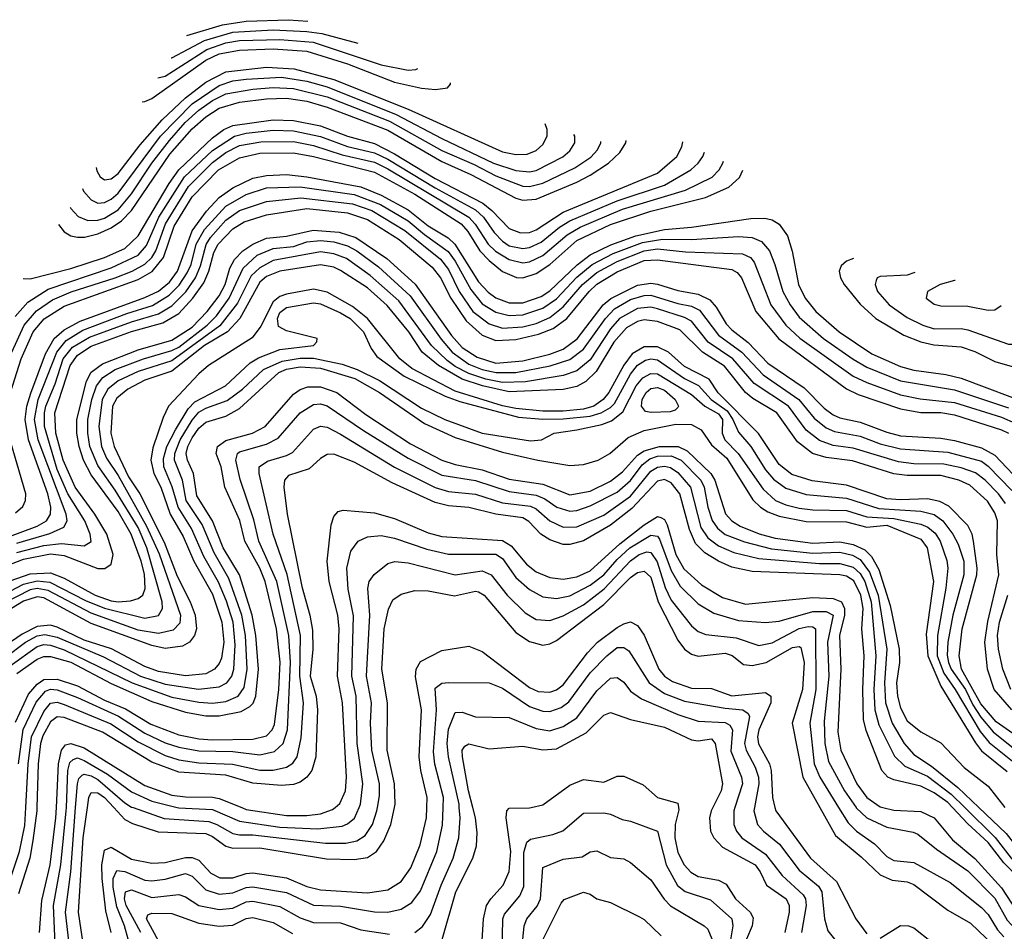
# Model space of a CAD drawing. Header units: inches. Extents: x 884549 to 1028252, y 526810 to 653624.
# Tile 417 of 656: x 905818 to 908738, y 639633 to 642335. Entities that reach past the tile are written whole.
import ezdxf

# ---------------------------------------------------------------- set-up
doc = ezdxf.new("R2010")
doc.units = ezdxf.units.IN
doc.header["$MEASUREMENT"] = 0
doc.layers.add('A9603', color=7, linetype='Continuous')
doc.layers.add('A9604', color=7, linetype='Continuous')

msp = doc.modelspace()

# ---------------------------------------------------------------- linework, layer by layer
at = {"layer": 'A9603', "color": 5}
for points, elevation in [([(905130.7, 640000), (905137.3, 639997.3), (905250.4, 639910.4), (905355, 639855), (905490, 639770.1), (905630, 639710.4), (905663.1, 639703.1), (905690, 639703.4), (905713, 639710), (905750, 639731.7), (905770, 639750.5), (905791.1, 639790), (905818.1, 639870), (905833.5, 639946.5), (905836.5, 640000)], 3340), ([(905869.1, 640000), (905868.8, 639990), (905857.9, 639902.1), (905848.2, 639850), (905815.4, 639744.6)], 3320), ([(905877.3, 639630), (905884.5, 639724.5), (905908.4, 639830), (905925.9, 639970), (905927.3, 640000)], 3280), ([(905923.9, 639596.1), (905918.5, 639710), (905940.3, 639830), (905956.5, 639990), (905956.9, 640000)], 3260), ([(905968.5, 639570), (905953.8, 639690), (905970.1, 639809.9), (905984.3, 640000)], 3240), ([(906007.5, 639590), (905993, 639690), (906006.9, 639910), (906019.3, 640000)], 3220), ([(906090, 639630), (906074, 639694), (906063.4, 639790), (906062.5, 639830), (906070, 639873.3), (906090, 639883.1), (906150, 639847.3), (906210, 639835.6), (906250, 639837.3), (906310, 639852.1), (906330, 639852.4), (906350, 639844.1), (906385.3, 639805.3), (906411.4, 639791.4), (906450, 639792.1), (906490, 639804.9), (906510, 639806.2), (906610, 639792.2), (906670, 639765.8), (906710, 639756.2), (906850, 639747.1), (906910, 639756), (906950, 639781), (906978.3, 639821.7), (907006.2, 639890), (907024.5, 639970), (907025.8, 640000)], 3180), ([(906140.3, 639610), (906129.7, 639650), (906106, 639706), (906095.4, 639764.6), (906095.2, 639790), (906106.4, 639813.6), (906130, 639810.5), (906190, 639784.6), (906210, 639782.9), (906250, 639787.5), (906310, 639804.3), (906330, 639796.7), (906370, 639755.9), (906410, 639743.5), (906450, 639746.9), (906490, 639763.6), (906510, 639765.4), (906610, 639748.8), (906690, 639711), (906770, 639707.4), (906870, 639691.2), (906910, 639690.4), (906950, 639698.5), (906981.5, 639718.5), (907006.4, 639753.6), (907054.9, 639870), (907072.2, 639947.8), (907073.7, 640000)], 3160), ([(906097.6, 640000), (906130, 639964.5), (906152.9, 639952.9), (906228.6, 639928.6), (906370, 639923.6), (906390, 639914.5), (906430, 639885.2), (906450, 639879.6), (906530, 639881.1), (906728.5, 639848.5), (906810, 639845.9), (906850, 639852.5), (906876, 639870), (906898.4, 639901.6), (906918.6, 639950), (906929.7, 640000)], 3220), ([(906154.7, 640000), (906247.2, 639967.2), (906378.8, 639958.8), (906403.1, 639950), (906450, 639923.1), (906470, 639919.7), (906510, 639919.5), (906725.6, 639894.4), (906785, 639895), (906818.3, 639901.7), (906842.5, 639917.5), (906864.6, 639950), (906877.7, 639990), (906879.5, 640000)], 3240), ([(906285.4, 640000), (906290, 639998.9), (906390, 639994.1), (906470, 639959.5), (906590, 639942.4), (906702.7, 639937.3), (906774.6, 639945.4), (906790, 639951.5), (906811, 639969), (906824.9, 640000)], 3260), ([(906476.9, 640000), (906490, 639994.7), (906610, 639977), (906670, 639976.1), (906710, 639981), (906746.1, 639993.9), (906753.6, 640000)], 3280), ([(906990, 639630.1), (907012.7, 639647.3), (907036.7, 639683.3), (907067.8, 639770), (907103.5, 639850), (907120.1, 639910), (907124.2, 639970), (907122, 640000)], 3140), ([(907071.4, 639608.6), (907111.5, 639750), (907162.2, 639850), (907172.9, 639887.1), (907174.9, 639925.1), (907170.4, 639970), (907162.5, 640000)], 3120), ([(907189, 639590), (907194, 639670), (907202.9, 639710), (907215, 639730), (907251.7, 639770), (907269.3, 639810.7), (907274.6, 639870), (907260.5, 639970), (907262.4, 639990), (907270, 639997.8), (907330, 639998.9), (907334.8, 640000)], 3080), ([(907771.9, 640000), (907772.9, 639992.9), (907761.6, 639950), (907760.5, 639910), (907770, 639866.8), (907788.5, 639830), (907808.1, 639808.1), (907830, 639795.3), (907890, 639784.9), (907913.5, 639773.5), (907941, 639730), (907984.7, 639690), (907993.4, 639673.4), (907990.3, 639650), (907973.5, 639610)], 3080), ([(907873.5, 640000), (907868.5, 639990), (907863.4, 639970), (907867.2, 639930), (907876.2, 639910), (907902.5, 639882.5), (907998.9, 639830), (908013.7, 639810), (908032.8, 639770), (908091.3, 639730), (908100.2, 639710), (908099.8, 639690), (908087, 639630)], 3120), ([(907939.1, 640000), (907935.9, 639990), (907935.5, 639950), (907943.5, 639930), (907959.7, 639910), (908030, 639862.4), (908079, 639799), (908141.7, 639741.7), (908147.9, 639730), (908150, 639710), (908137, 639630)], 3140), ([(907997.1, 640000), (907995.3, 639990), (908006.1, 639950), (908023.4, 639930), (908071.3, 639891.3), (908130, 639814.6), (908186.7, 639766.7), (908196.5, 639750), (908204.3, 639670), (908214.8, 639634.8), (908234.3, 639610)], 3160), ([(908057.8, 640000), (908060.1, 639990), (908163.5, 639850), (908240.5, 639780.5), (908298, 639670), (908330, 639626.1)], 3180), ([(908190.7, 640000), (908237.2, 639917.2), (908313.8, 639853.8), (908370, 639800.4), (908405.1, 639785.1), (908450, 639779.8), (908470, 639771.7), (908570, 639696.1), (908637.7, 639657.7), (908729.7, 639569.7)], 3220), ([(908246.3, 640000), (908274.5, 639954.5), (908299.7, 639930), (908352.6, 639892.6), (908390, 639854.9), (908410, 639842.8), (908470, 639837.2), (908577.7, 639777.7), (908670, 639703.8), (908690, 639682.7), (908717.7, 639637.7), (908736.5, 639616.5)], 3240), ([(908298.5, 640000), (908299.1, 639999.1), (908330, 639969.8), (908390, 639942.3), (908467.6, 639927.6), (908481.3, 639921.3), (908536.7, 639876.7), (908630, 639812.4), (908710, 639731.8), (908746.8, 639666.8), (908770, 639641), (908810, 639623.2)], 3260), ([(908377.4, 640000), (908410, 639992.3), (908490, 639988.1), (908530, 639969.4), (908584.2, 639904.2), (908650, 639849.5), (908730, 639762.5), (908773.6, 639693.6), (908793.4, 639673.4), (908830, 639657.5), (908910, 639639.8), (908990, 639640.1), (909230, 639600.1)], 3280), ([(909667.2, 639627.2), (909650, 639640.3), (909630, 639644.6), (909550, 639643.6), (909350, 639656.9), (909270, 639654.7), (909170, 639664.5), (908910, 639704.7), (908870, 639716.6), (908835.1, 639735.1), (908736.1, 639836.1), (908690, 639896.8), (908630, 639951.9), (908584.6, 640000)], 3320), ([(908620.9, 640000), (908711.2, 639911.2), (908757.8, 639850), (908845.8, 639765.8), (908883, 639743), (908929.7, 639729.7), (909150, 639697.8), (909270, 639688.2), (909383.1, 639696.9), (909450, 639722.6), (909490, 639730.2), (909553.5, 639713.5), (909606, 639706), (909790, 639697.4), (909910, 639710.3), (910000, 639730.7)], 3340), ([(908662.7, 640000), (908743.1, 639923.1), (908785.1, 639870), (908850, 639808.9), (908873.2, 639790), (908910, 639776.8), (908970, 639782), (909143.4, 639743.4), (909210, 639737.3), (909340.5, 639739.5), (909470, 639764.3), (909510, 639766.8), (909559.6, 639759.6), (909650, 639737.7), (909790, 639722.4), (909853.9, 639726.1), (909905.2, 639734.8), (909970, 639759.8), (910000, 639766.5)], 3360), ([(907249, 639570), (907251.3, 639670), (907255.7, 639684.3), (907301.8, 639738.2), (907313.6, 639766.4), (907312.9, 639867.1), (907322.6, 639897.4), (907333.4, 639906.6), (907399.3, 639920.7), (907428.5, 639931.5), (907490, 639983.2), (907550, 639984.2), (907570, 639980.5), (907604.7, 639964.7), (907630, 639959.8), (907710, 639930.1), (907735, 639830), (907769.1, 639769.1), (907791.4, 639751.4), (907866.9, 639726.9), (907930.1, 639670), (907932.7, 639650), (907922.9, 639590)], 3060), ([(907304, 639550), (907314.7, 639650), (907322.6, 639670), (907352.4, 639707.6), (907362.4, 639730), (907370, 639822.7), (907430, 639847.6), (907486.3, 639853.7), (907510, 639868.8), (907530, 639871.4), (907570, 639852.5), (907610, 639847.7), (907630, 639837.5), (907690, 639786), (907728.9, 639728.9), (907748.6, 639708.6), (907847.9, 639650), (907859.3, 639639.3), (907871.1, 639611.1)], 3040), ([(906177.9, 639630), (906134.5, 639710), (906129.4, 639730), (906132.6, 639750), (906150, 639755.9), (906210, 639733.6), (906290, 639742.1), (906310, 639735.5), (906350, 639709.5), (906410, 639697.7), (906450, 639701.8), (906490, 639720.3), (906510, 639722.5), (906590, 639707.2), (906650, 639673.1), (906690, 639659.1), (906770, 639658.4), (906830, 639637.6), (906914.7, 639625.3)], 3140), ([(907370.3, 639610), (907423.5, 639716.5), (907432.7, 639727.3), (907490, 639749.4), (907510, 639743.2), (907530, 639729.2), (907570, 639719), (907656.5, 639676.5), (907670, 639668.7), (907720.1, 639620.1)], 3020), ([(906248.4, 639570), (906194.1, 639670), (906198, 639682), (906210, 639686.9), (906270, 639686.2), (906350, 639657.7), (906410, 639648.2), (906450, 639651.6), (906490, 639671.1), (906510, 639674.3), (906570, 639659.5), (906627.2, 639627.2)], 3120), ([(908370, 639612.6), (908429.9, 639650.1), (908453.7, 639650), (908470, 639643.4), (908522.4, 639602.4)], 3180)]:
    msp.add_lwpolyline(points, dxfattribs=dict(at, elevation=elevation))
at = {"layer": 'A9604', "color": 5}
for points, elevation in [([(906313.7, 642288.4), (906420.2, 642319.8), (906490, 642330.6), (906615.3, 642335.3), (906672.7, 642330.7)], 3980), ([(906267.6, 642222.2), (906270, 642222.4), (906366.5, 642273.5), (906450, 642298.3), (906570, 642305.6), (906670, 642300.7), (906714, 642294), (906821, 642265.4)], 3960), ([(906228.5, 642162.9), (906250, 642168.4), (906372.9, 642247.1), (906430, 642266.9), (906470, 642273.3), (906590, 642276.9), (906688.5, 642268.5), (906890, 642201.8), (906970, 642185.9), (906992.6, 642187.4), (906998.5, 642190.7)], 3940), ([(906181.5, 642091.6), (906190, 642092.4), (906210, 642101.5), (906370, 642214.9), (906410, 642233.8), (906470, 642245.3), (906570, 642249.4), (906670, 642242.4), (906790, 642204.7), (906930, 642150.6), (907010, 642132), (907051.3, 642128.7), (907086.8, 642133.2), (907095.8, 642144.2), (907095.9, 642147.8)], 3920), ([(906044.9, 641896.8), (906047.1, 641887.1), (906057.4, 641870), (906070, 641860.3), (906090, 641863.6), (906110, 641879.1), (906175.4, 641964.6), (906241.2, 642038.8), (906310, 642103.8), (906370.3, 642149.7), (906430, 642180.5), (906550, 642194.3), (906631.8, 642190), (906750, 642158.5), (906970.5, 642070.5), (907250, 641943.2), (907290, 641935.5), (907323.1, 641936.9), (907350, 641947.2), (907370, 641965.1), (907382.8, 641990), (907382.2, 642010), (907376.1, 642026.4)], 3880), ([(906004.3, 641835.1), (906007.5, 641827.5), (906030, 641801.5), (906050, 641791.7), (906070, 641793.1), (906090, 641803), (906110, 641821.2), (906236.3, 641990), (906330, 642085.7), (906410, 642140.5), (906450, 642153.7), (906490, 642159.5), (906594.9, 642165.1), (906670, 642153.2), (906730, 642136), (906934.4, 642054.4), (907070, 641983.3), (907223.7, 641910), (907290, 641888.6), (907330, 641884.1), (907350, 641888.7), (907428.8, 641928.8), (907450, 641946.5), (907464.6, 641970), (907464.7, 641990), (907461.8, 641995)], 3860), ([(905968.1, 641780), (905970, 641776.1), (905991.7, 641751.7), (906020.4, 641740.4), (906050, 641741.1), (906070, 641746.9), (906110, 641771.7), (906150, 641819.6), (906210.3, 641909.7), (906262.3, 641977.7), (906309.3, 642030.7), (906350, 642067.4), (906390, 642095.7), (906430, 642116), (906510, 642129.5), (906570, 642134.5), (906630, 642131.6), (906730, 642106.4), (906914.5, 642034.5), (907070, 641947.3), (907165.9, 641905.9), (907230, 641872.4), (907310, 641842), (907330, 641840.9), (907370, 641851.1), (907464.2, 641895.8), (907511.9, 641928.1), (907531.7, 641950), (907541.2, 641970), (907541.3, 641973.8)], 3840), ([(905933.8, 641728), (905950, 641706.9), (905970, 641694.7), (905990, 641690.6), (906010.9, 641690.9), (906050, 641700.6), (906090, 641718.4), (906120.7, 641739.3), (906150.3, 641769.7), (906263.2, 641936.8), (906330, 642011.8), (906370, 642047), (906410, 642073.3), (906470, 642091), (906550, 642100.7), (906610, 642102.3), (906670, 642093.8), (906730, 642076.5), (906910, 642007.8), (907070, 641914.6), (907156.5, 641876.5), (907290, 641806.1), (907310, 641800), (907350, 641803.5), (907470, 641854.1), (907510, 641874.3), (907563.8, 641910), (907598.3, 641941.7), (907615.7, 641970), (907617, 641977)], 3820), ([(905828.4, 641567.8), (905850, 641567), (905970, 641598), (906070.4, 641630), (906130, 641657.5), (906170, 641694.5), (906261.3, 641850), (906290, 641889.8), (906390, 641985.3), (906424, 642010), (906450, 642021.4), (906570, 642038), (906630, 642036.2), (906710, 642021.1), (906790.5, 641990.5), (906870, 641968.2), (906930, 641938.2), (907050, 641864.9), (907191.6, 641791.6), (907218.8, 641770), (907270, 641716.9), (907303.3, 641703.3), (907330, 641704.2), (907350, 641712), (907430, 641764.4), (907710, 641880.6), (907766.6, 641930), (907781.9, 641958.1), (907785, 641973.6)], 3780), ([(905804.9, 641455.1), (905842.4, 641497.6), (905903.2, 641536.8), (906090, 641600.1), (906170, 641637.7), (906194.2, 641665.8), (906231.4, 641750), (906307.2, 641870), (906390, 641947.6), (906455.4, 641990), (906490, 641998.5), (906570, 642007.5), (906630, 642005.5), (906710, 641989.2), (906790, 641959.8), (906870, 641940.7), (906910, 641921.6), (907050, 641836.5), (907170, 641771.4), (907193.8, 641750), (907224.9, 641704.9), (907250, 641678.4), (907270, 641665.5), (907310, 641656.9), (907330, 641659.7), (907364.4, 641675.6), (907419.4, 641720.6), (907450, 641739.1), (907590, 641798.1), (907730, 641844.4), (907808.2, 641890), (907830.3, 641910), (907844.1, 641930), (907849.2, 641943.1)], 3760), ([(905795.1, 641350), (905831.8, 641430), (905867.9, 641472.1), (905915.5, 641504.5), (905971.3, 641528.7), (906101.2, 641570), (906152.2, 641590), (906190, 641611.1), (906210, 641630), (906222.2, 641650), (906250.6, 641730), (906319, 641841), (906390, 641912.5), (906430, 641941.4), (906470, 641962.1), (906533.3, 641973.3), (906630, 641973.9), (906690, 641962.5), (906774.8, 641934.8), (906870, 641912.7), (906910, 641893.6), (907149.9, 641750.1), (907169.3, 641729.3), (907207.2, 641670), (907229.1, 641649.1), (907270, 641624.5), (907310, 641614.7), (907330, 641617.3), (907370, 641635.9), (907442, 641698), (907480, 641720.1), (907606.2, 641773.8), (907792.2, 641830), (907871.5, 641868.5), (907892.9, 641890), (907903.7, 641910), (907905.5, 641916.3)], 3740), ([(905791.5, 641230), (905822.9, 641330), (905858, 641410), (905891.2, 641448.8), (905950, 641486.4), (906170, 641564.9), (906210.9, 641589.1), (906244.9, 641630), (906276.8, 641723.2), (906330, 641810.3), (906408.3, 641890), (906470, 641926.1), (906530, 641939.3), (906630, 641940.8), (906690, 641929.9), (906870, 641883.8), (906990, 641818.1), (907127.9, 641730), (907147.7, 641707.7), (907182.4, 641650), (907210, 641621.3), (907250, 641589), (907291.1, 641571.1), (907310, 641570.3), (907350, 641583.1), (907390, 641609.5), (907470, 641680.7), (907570, 641728.5), (907690, 641767.9), (907851.9, 641808.1), (907921.2, 641838.8), (907952.9, 641867.1), (907962.5, 641889.1)], 3720), ([(905710, 640774.4), (905870, 640833.8), (905898, 640850), (905910.1, 640869.9), (905910.7, 640890), (905901.7, 640930), (905844.9, 641090), (905835.1, 641150), (905839.8, 641190), (905851.6, 641228.4), (905894.6, 641345.4), (905920.5, 641390), (905950, 641415.8), (905998, 641442), (906190, 641511.4), (906230, 641531.1), (906262.3, 641557.7), (906286.8, 641590), (906330.1, 641709.9), (906372, 641768), (906410, 641807.9), (906450, 641836.9), (906510, 641865.7), (906550, 641873.5), (906610, 641876.5), (906670, 641869.9), (906830, 641839.7), (906890, 641815.5), (906970, 641771.4), (907030, 641724.7), (907088.7, 641688.7), (907108.3, 641670), (907178.7, 641558.7), (907207.3, 641527.3), (907230.6, 641510.6), (907270, 641496.5), (907310, 641496.4), (907364.8, 641515.2), (907390, 641532), (907471.4, 641608.6), (907510, 641638.2), (907571.6, 641668.4), (907645.8, 641694.2), (907730, 641713.9), (907810, 641720.6), (907986.1, 641746.1), (908027.4, 641747.4), (908050, 641741.8), (908070, 641729), (908094.6, 641694.6), (908109.3, 641649.3), (908127.9, 641550), (908147.4, 641510), (908179.5, 641470), (908248.2, 641410), (908345.3, 641345.3), (908430, 641307.8), (908470, 641296.1), (908564.1, 641284.1), (908610, 641273.1), (908830.2, 641190.2)], 3680), ([(905810, 640784.1), (905908, 640812), (905949.3, 640830.7), (905959.2, 640850), (905956.2, 640870), (905872.8, 641090), (905862.3, 641150), (905873.3, 641210), (905928.6, 641350), (905956, 641384), (906005.3, 641414.7), (906135.7, 641464.3), (906212, 641488), (906261.6, 641518.4), (906291.5, 641548.5), (906315.4, 641584.6), (906326.7, 641610), (906341.5, 641670), (906366.3, 641713.7), (906430, 641782.8), (906490, 641817.5), (906550, 641836.9), (906650, 641840.3), (906810, 641817.5), (906887.9, 641787.9), (906970, 641739.3), (907018.3, 641698.3), (907088.6, 641648.6), (907110, 641619.5), (907155.7, 641535.7), (907190, 641493.5), (907230, 641468.2), (907270, 641458.7), (907310, 641460.4), (907370, 641479.8), (907410, 641507.9), (907470, 641571.8), (907515.9, 641610), (907578, 641642), (907665.4, 641674.6), (907724.7, 641684.7), (907810, 641683.9), (907950, 641692.4), (907990, 641689.8), (908018, 641678), (908041.4, 641650), (908057.8, 641610), (908081, 641530), (908102.6, 641490), (908130, 641453.7), (908202.1, 641390), (908290, 641328.8), (908330, 641305.4), (908430, 641264.5), (908590, 641238.5), (908750, 641185.1)], 3660), ([(905810, 640756.3), (905890, 640777.2), (905942.9, 640782.9), (906010, 640775.7), (906030, 640788.5), (906027.7, 640810), (906011.3, 640850), (905960.8, 640930), (905930, 641001.8), (905892.2, 641130), (905891.6, 641170), (905895.9, 641190), (905923.7, 641256.3), (905947.5, 641330), (905975.5, 641364.5), (906025.4, 641394.6), (906150, 641440.1), (906230, 641463.3), (906270, 641487), (906311, 641529), (906339.5, 641570), (906354.7, 641605.3), (906371.4, 641668.6), (906384.2, 641690), (906430, 641740.8), (906470, 641769.6), (906550, 641796.9), (906652.4, 641807.6), (906805.2, 641790), (906862.4, 641770), (906960.8, 641710), (907065.7, 641625.7), (907090, 641594.8), (907121.9, 641530), (907162.4, 641470), (907210, 641433.9), (907250, 641421.4), (907310, 641425.1), (907350, 641435.3), (907390, 641452.2), (907430, 641483.8), (907486.7, 641550), (907530, 641586.4), (907590, 641618.5), (907670, 641650.5), (907710, 641655.8), (907792.3, 641647.7), (907961.7, 641641.7), (907985.3, 641630), (907996.4, 641616.4), (908045.9, 641490), (908090, 641429.7), (908131.7, 641391.7), (908290, 641279.1), (908330, 641259.5), (908430, 641223.7), (908488, 641212), (908590, 641201.1), (908730, 641156.9), (908770, 641139.6)], 3640), ([(905750, 640706), (905830, 640736.4), (905910, 640752), (905950, 640746.8), (906050, 640709), (906071.3, 640708.7), (906090, 640721.7), (906095.3, 640750), (906077.3, 640810), (906041.6, 640870), (905983, 640950), (905947.1, 641030), (905925.8, 641110), (905923.1, 641170), (905968.1, 641310), (905990, 641340.7), (906030, 641367.3), (906150, 641410.9), (906242.8, 641437.2), (906290, 641464.9), (906331.5, 641510), (906364.2, 641555.8), (906379.5, 641590), (906394.3, 641645.7), (906407.2, 641670), (906450, 641715.8), (906483.7, 641736.3), (906550, 641757.2), (906670, 641775.6), (906790, 641762.8), (906850, 641743.3), (906943.7, 641683.7), (907041.7, 641601.7), (907066.2, 641570), (907096.4, 641510), (907142.4, 641442.4), (907190, 641400.2), (907230, 641384.9), (907290, 641387.1), (907356.9, 641403.1), (907400.3, 641419.7), (907440.4, 641450), (907506.9, 641530), (907530, 641551.5), (907590, 641587.8), (907670, 641621.8), (907710, 641623.9), (907930, 641594.8), (907946.2, 641586.2), (907958.3, 641570), (908001.2, 641470), (908068.9, 641388.9), (908270, 641241.4), (908304.8, 641224.8), (908430, 641182.3), (908490, 641171.2), (908550, 641170.8), (908590, 641164.3), (908730, 641119.5), (908750, 641109.3)], 3620), ([(905790, 640671.9), (905850, 640693.2), (905910, 640696.1), (905950, 640680.4), (906042.3, 640630), (906090, 640612.6), (906110.6, 640609.4), (906147.4, 640612.6), (906170, 640620.1), (906183.1, 640630), (906190.6, 640649.4), (906188.2, 640691.8), (906179, 640730), (906149, 640810), (906110, 640877.2), (906030, 640986.7), (906007.8, 641030), (905994.5, 641070), (905987.9, 641110), (905987.4, 641150), (906016.5, 641263.5), (906030, 641290.3), (906064.4, 641315.6), (906170, 641356.8), (906270, 641385.4), (906330, 641424), (906374.7, 641470), (906410, 641517), (906427.4, 641550), (906441.5, 641598.5), (906455.4, 641624.6), (906479.8, 641650), (906509.6, 641670.4), (906550, 641687.3), (906610, 641693.7), (906688.2, 641711.8), (906765.8, 641705.8), (906815.5, 641690), (906907.5, 641627.5), (906991.4, 641551.4), (907099.2, 641399.2), (907130, 641363.4), (907174.6, 641334.6), (907230, 641317.5), (907310, 641323.9), (907390, 641343.7), (907430, 641358.5), (907470.9, 641389.1), (907548.8, 641490), (907570.9, 641509.1), (907650, 641548.3), (907690, 641554.4), (907710, 641551.9), (907770, 641533.1), (907830, 641522.1), (907865, 641505), (907883.5, 641483.5), (907913.4, 641433.4), (907930, 641415.7), (907978.6, 641378.6), (908036.8, 641316.8), (908144.2, 641244.2), (908203.8, 641183.8), (908230, 641164.3), (908250, 641154.9), (908310, 641142), (908390, 641112.4), (908430, 641102.3), (908550, 641095.3), (908590, 641088.5), (908670, 641066.5), (908710, 641044.7), (908799.9, 640950)], 3580), ([(905750, 640621.1), (905830, 640662.3), (905870, 640672.3), (905908, 640668), (906013.5, 640613.5), (906070, 640590.8), (906190, 640561.1), (906230, 640569.1), (906241.9, 640590), (906241.3, 640610), (906195.2, 640770), (906170.1, 640830), (906101.3, 640941.3), (906050, 641013.5), (906026.7, 641070), (906020.5, 641110), (906021, 641150), (906032.2, 641210), (906046, 641250), (906065.1, 641274.9), (906101.8, 641298.2), (906185.1, 641330), (906270, 641354.4), (906290, 641364.8), (906374.5, 641430), (906402, 641458), (906440, 641510), (906480.7, 641599.3), (906522.8, 641637.2), (906570, 641657.4), (906630, 641663.5), (906670, 641676.6), (906710, 641680.5), (906750, 641676.4), (906790, 641665.2), (906817.9, 641650), (906882.5, 641602.5), (906976.4, 641516.4), (907068, 641388), (907100.5, 641350), (907150, 641314.1), (907190, 641298.4), (907230.8, 641289.2), (907290, 641289.1), (907391.1, 641308.9), (907450, 641328.6), (907490, 641359), (907555, 641450), (907581.8, 641478.2), (907630, 641506.2), (907670, 641517.9), (907690, 641518.7), (907770, 641493.8), (907810, 641486.2), (907833.9, 641473.9), (907890, 641399.8), (907960, 641350), (908022.5, 641282.5), (908129, 641210), (908174.1, 641154.1), (908210, 641125.7), (908234.8, 641114.8), (908310, 641101), (908370, 641078.6), (908430, 641063.2), (908570, 641053.5), (908670, 641026.4), (908690, 641012.3), (908759.7, 640939.7)], 3560), ([(908741, 640901), (908720.8, 640930), (908681.4, 640970), (908652.1, 640992.1), (908610, 641007.3), (908558.2, 641018.2), (908470, 641019.2), (908424.4, 641024.4), (908290, 641065.2), (908230, 641073.5), (908190, 641087.7), (908150, 641119.1), (908097.7, 641190), (907996.5, 641256.5), (907932.8, 641330), (907859.7, 641379.6), (907810, 641441.5), (907790, 641453), (907710, 641478.4), (907690, 641483.1), (907650, 641478.9), (907597.3, 641450), (907570, 641419.5), (907510, 641326.8), (907470, 641294.8), (907430, 641280.7), (907317.7, 641262.3), (907250, 641260.4), (907200.8, 641270), (907150, 641286.2), (907110, 641307), (907085.5, 641325.5), (907039.2, 641370), (906942.3, 641502.3), (906857.3, 641577.3), (906787, 641627), (906750, 641641.3), (906710, 641646.9), (906570, 641621.1), (906530, 641600.1), (906504.3, 641575.7), (906464.7, 641495.3), (906412.2, 641427.8), (906270, 641323.7), (906170, 641292.6), (906110, 641264.6), (906079.8, 641240.2), (906062.8, 641210), (906053.4, 641130), (906060.6, 641070), (906075.7, 641035.7), (906110, 640984.3), (906194.4, 640834.4), (906231.9, 640751.9), (906295.5, 640570), (906293, 640547), (906273.8, 640526.2), (906230, 640516.3), (906170, 640526), (906030, 640576.6), (905903, 640643), (905870, 640649.6), (905850, 640645.9), (905770, 640604.9)], 3540), ([(908290.3, 641627.3), (908270, 641619.9), (908254, 641606), (908248.2, 641590), (908252, 641570), (908262.6, 641550), (908310, 641491.8), (908357, 641450), (908439.9, 641399.9), (908490, 641380.2), (908528.8, 641371.2), (908610, 641366), (908650, 641351.7), (908710, 641322.1), (908810, 641293.1), (908850, 641290.5), (908870, 641294.1), (908890, 641304.6), (908903.1, 641330), (908902.4, 641340.1)], 3720), ([(908760.2, 640290), (908707.6, 640350), (908688, 640410), (908679.9, 640490), (908688.6, 640551.4), (908721.8, 640690), (908715.9, 640750), (908717.8, 640850), (908710, 640873.6), (908687.9, 640907.9), (908635.6, 640955.6), (908603.5, 640970), (908550, 640984.1), (908450, 640984.6), (908410, 640989.1), (908287.7, 641027.7), (908210, 641038.1), (908169.2, 641050), (908124.4, 641084.4), (908063.5, 641170), (907992.3, 641212.3), (907970, 641230.6), (907908.5, 641308.5), (907842.5, 641350), (907776.1, 641416.1), (907710, 641441.1), (907670, 641445.6), (907650, 641441), (907617.6, 641422.4), (907580.4, 641379.6), (907527.6, 641292.4), (907496.9, 641263.1), (907470, 641247.7), (907430, 641239.6), (907270, 641231.9), (907190.5, 641250), (907130, 641269.7), (907060.3, 641310), (907012.3, 641350), (906971.9, 641410), (906907.7, 641487.7), (906850, 641540.2), (906770, 641592.1), (906750, 641601.4), (906710, 641608.9), (906590, 641590.4), (906550, 641573.8), (906530, 641557.8), (906471.6, 641450), (906435, 641410), (906366.5, 641370), (906270, 641293.6), (906190, 641266.8), (906139.4, 641240.6), (906106.2, 641213.8), (906093.9, 641190), (906088.9, 641110), (906098.1, 641070), (906140.6, 640980.6), (906174.6, 640930), (906246.8, 640786.8), (906285.8, 640685.8), (906323.7, 640610), (906338.4, 640570), (906343, 640530), (906337.2, 640510), (906321.7, 640490), (906301.4, 640478.6), (906250, 640472), (906210, 640480.1), (906030, 640545.3), (905890, 640621.3), (905870, 640624.8), (905830, 640611.8), (905793.9, 640590)], 3520), ([(908472.3, 641586.1), (908450, 641578.1), (908370, 641573.8), (908361.3, 641570), (908357.7, 641562.3), (908355.3, 641550), (908362.3, 641530), (908396, 641490), (908450, 641452.7), (908496.1, 641430), (908530, 641419.5), (908610, 641420.3), (908630, 641416), (908750, 641373.2), (908786.9, 641373.1), (908810, 641382.4), (908826.2, 641406.7)], 3740), ([(908810, 640186.5), (908713.8, 640253.8), (908667.8, 640307.8), (908611.4, 640410), (908603.7, 640450), (908613.2, 640530), (908656.4, 640690), (908657.6, 640710), (908646.3, 640790), (908642.4, 640810), (908630, 640835.9), (908573.5, 640893.5), (908546.9, 640906.9), (908510, 640915.4), (908430, 640912.2), (908390, 640915.6), (908270, 640955.9), (908168, 640968), (908107.5, 640987.5), (908070, 641016.7), (908008.8, 641108.8), (907889.6, 641229.6), (907863.1, 641270), (907790, 641307.8), (907742.4, 641350), (907710, 641365.6), (907670, 641365.4), (907634.9, 641345.1), (907610, 641311.6), (907564.8, 641230), (907548.7, 641210), (907520.5, 641190), (907490, 641181.4), (907430, 641175.2), (907370, 641175.4), (907290, 641182.7), (907250, 641191), (907110, 641234.2), (906981.3, 641301.3), (906945.4, 641330), (906850.1, 641450.1), (906805.4, 641485.4), (906730, 641527.7), (906690, 641536.2), (906610, 641521.3), (906590, 641514.8), (906570, 641498.7), (906533.5, 641426.5), (906507.7, 641392.3), (906378.5, 641310), (906350, 641285.9), (906259.8, 641190), (906243.5, 641156.5), (906213.7, 641066.3), (906207.7, 641030), (906216.1, 640990), (906236.7, 640950), (906264.5, 640870), (906303.6, 640803.6), (906335.1, 640730), (906390, 640632.2), (906418.1, 640550), (906423.6, 640490), (906416.8, 640443.2), (906410, 640427), (906395.6, 640410), (906370, 640396.1), (906309.8, 640390.2), (906230, 640403.6), (906190, 640418), (906090.6, 640470.6), (906010, 640496.4), (905930, 640534.8), (905910, 640541.1), (905870, 640537.2), (905825.5, 640514.5), (905778.3, 640481.7)], 3480), ([(908592.5, 641562.5), (908590, 641562.3), (908547.4, 641550), (908510.2, 641530), (908506, 641510), (908530, 641491.9), (908550, 641486.7), (908630, 641486), (908690, 641474.4), (908710, 641475.6), (908728.1, 641487.8)], 3760), ([(905775.1, 640444.9), (905835.7, 640490), (905870, 640508.7), (905892.7, 640512.7), (905930, 640504.7), (906067.3, 640447.3), (906177.1, 640390), (906250, 640365.9), (906348.9, 640351.1), (906410, 640358.1), (906432.2, 640370), (906447.2, 640390), (906453.8, 640410), (906457.4, 640482.6), (906451.1, 640550), (906431.8, 640611.8), (906408.1, 640668.1), (906364, 640744), (906327.5, 640827.5), (906287.9, 640890), (906270.9, 640950.9), (906245.9, 641010), (906245, 641035), (906255, 641070), (906280.2, 641119.8), (906318.4, 641181.6), (906337.7, 641202.3), (906428.4, 641250), (906501.9, 641318.1), (906526.7, 641333.3), (906590, 641357.8), (906689.2, 641370), (906699.5, 641380.5), (906700.4, 641390), (906610, 641413.4), (906586.1, 641426.1), (906583.1, 641450), (906590, 641467.3), (906610, 641482.4), (906690, 641496.4), (906710, 641492.7), (906770, 641466.3), (906798.7, 641450), (906838.3, 641410), (906860.7, 641360.7), (906877, 641337), (906958.4, 641278.4), (907079.8, 641219.8), (907123.5, 641203.5), (907297.5, 641157.5), (907370, 641150.8), (907430, 641152.1), (907510, 641160.5), (907542.4, 641170), (907570, 641185.7), (907581.9, 641198.1), (907630, 641284.5), (907650, 641311), (907674.1, 641325.9), (907690, 641329.8), (907710, 641327.1), (907790, 641271.6), (907831.4, 641251.4), (907868.9, 641210), (907915.8, 641175.8), (907933.3, 641150), (907950, 641112.6), (907986.1, 641070), (908030, 641000.9), (908053.4, 640973.4), (908090, 640946.6), (908150, 640928.2), (908270, 640917.6), (908366.1, 640886.1), (908490, 640879), (908530, 640869.1), (908555.4, 640850), (908585.3, 640810), (908600.6, 640780.6), (908617.9, 640730), (908617.5, 640690), (908585.2, 640570), (908570.6, 640490), (908568.7, 640451.3), (908572.7, 640430), (908580.6, 640410), (908622.8, 640350), (908644.6, 640304.6), (908668.2, 640268.2), (908704.5, 640224.5), (908810, 640140.1)], 3460), ([(905790, 640419.9), (905870, 640477.9), (905890, 640483), (905910, 640481.6), (905950, 640467.6), (906152.2, 640370), (906270, 640327.1), (906350, 640312), (906390, 640309.1), (906430, 640314.9), (906466, 640330), (906483.7, 640356.3), (906492.9, 640410), (906488.1, 640510), (906477.1, 640570), (906438.8, 640678.8), (906394.6, 640754.6), (906359.1, 640839.1), (906311.8, 640910), (906300.9, 640970), (906277.2, 641030), (906278.3, 641050), (906294.2, 641090), (906330, 641148.3), (906350, 641172.1), (906370, 641184.2), (906433.3, 641206.7), (906479.4, 641240.6), (906541.3, 641298.7), (906596.4, 641323.6), (906650, 641331.9), (906690, 641332), (906774.3, 641314.3), (906818.7, 641298.7), (906885.6, 641265.6), (907010, 641183.9), (907079.2, 641150), (907190, 641109.6), (907333, 641087), (907365.2, 641090), (907402.7, 641110), (907470, 641119.3), (907544.2, 641135.9), (907573.2, 641146.8), (907606.7, 641173.3), (907646.7, 641250), (907666, 641274), (907690, 641287), (907710, 641285.5), (907810, 641224.5), (907850.1, 641190.1), (907890, 641167.5), (907902.7, 641150), (907901.1, 641110), (907908.9, 641090), (907949.1, 641049.1), (908023.3, 640943.3), (908059, 640910), (908090, 640897.1), (908130, 640887.9), (908170, 640882.8), (908270, 640880.7), (908330, 640862), (908410, 640857.1), (908490, 640840.1), (908511.6, 640831.6), (908533.2, 640813.2), (908547.3, 640790), (908567.4, 640732.6), (908570.8, 640710), (908564.7, 640650), (908539.7, 640510), (908538.5, 640450), (908558.3, 640398.3), (908592.6, 640350), (908665.8, 640225.8), (908693.3, 640193.3), (908771.7, 640130)], 3440), ([(905810, 640397.2), (905870, 640440.2), (905890, 640447.6), (905910, 640447.9), (905970, 640430.9), (906090, 640367.9), (906210, 640314.8), (906310, 640282.5), (906370, 640272.1), (906410, 640272.1), (906474.9, 640285.1), (906500.7, 640299.3), (906510.4, 640309.6), (906518.3, 640330), (906526.8, 640410), (906519.1, 640510), (906508.1, 640570), (906469.8, 640690), (906421.8, 640770), (906390.3, 640850), (906343.9, 640923.9), (906334.2, 640990), (906315.6, 641030), (906312.3, 641050), (906316.6, 641070), (906330, 641096.3), (906350, 641124.7), (906370, 641142.6), (906430, 641160), (906470, 641182.9), (906586.9, 641290), (906610, 641299.2), (906650, 641306.5), (906710, 641302.9), (906812.1, 641272.1), (906885.4, 641230), (907018.8, 641138.8), (907110, 641096.6), (907250, 641053.9), (907354.5, 641030), (907450, 641014.3), (907490, 641016.5), (907533.2, 641030), (907568.1, 641050), (907623, 641097), (907670, 641118), (907763.8, 641136.2), (907810, 641135.7), (907839.3, 641119.3), (907870, 641075.1), (907915.5, 641035.5), (907992.4, 640912.4), (908015.2, 640890), (908036.6, 640876.6), (908070, 640864.1), (908150, 640847.6), (908270, 640846.9), (908330, 640831.6), (908390, 640836.9), (908490, 640796), (908509, 640770), (908528.2, 640670), (908506.1, 640513.9), (908511.5, 640450), (908550, 640360.3), (908652.2, 640192.2), (908670, 640168.6), (908746.7, 640106.7)], 3420), ([(905806.4, 640253.6), (905844.3, 640335.7), (905870, 640365.5), (905890, 640379.2), (905930, 640380.8), (905990, 640360.9), (906070, 640318.7), (906132.4, 640292.4), (906207.7, 640247.7), (906290, 640215.7), (906350, 640203.5), (906390, 640200.6), (906510, 640202.4), (906550, 640212.2), (906567, 640230), (906573.5, 640246.5), (906586.6, 640350), (906590.6, 640430.6), (906580.3, 640530), (906546.2, 640670), (906530.1, 640710.1), (906486.1, 640790), (906470.9, 640850.9), (906426.7, 640950), (906415.4, 641010), (906400.9, 641050), (906404.6, 641070), (906430, 641088.3), (906508.7, 641110), (906546.3, 641130), (906630, 641225.3), (906650, 641239.1), (906672.8, 641247.2), (906710, 641246.9), (906758.7, 641230), (906845, 641165), (906977.7, 641077.7), (907070, 641029.6), (907110, 641016.8), (907190, 641001.3), (907270, 640973.3), (907370, 640958.3), (907450, 640926.6), (907510, 640937.8), (907570, 640967.7), (907605.3, 640994.7), (907650, 641044.4), (907670, 641057.3), (907715.1, 641070), (907770.6, 641070), (907797.7, 641057.7), (907867.9, 640990), (907879.3, 640970), (907911.1, 640871.1), (907929.6, 640849.6), (907954.2, 640834.2), (908011.2, 640811.2), (908058.5, 640798.5), (908170, 640783.8), (908250, 640787.6), (908290, 640779.4), (908324.2, 640764.2), (908344.3, 640744.3), (908365.5, 640705.5), (908399.2, 640599.2), (908426.3, 640470), (908427, 640430), (908418.1, 640370), (908421.1, 640330), (908430, 640295.4), (908450, 640256.9), (908490, 640225), (908550, 640192.4), (908618.6, 640118.6), (908690, 640063.5), (908739.2, 640000)], 3380), ([(905815.3, 640130), (905828.9, 640231.1), (905867.7, 640312.3), (905895.1, 640344.9), (905910, 640350.5), (905930, 640348.9), (905990, 640325.9), (906111.3, 640271.3), (906190, 640220.6), (906250, 640192.3), (906290, 640178.8), (906350, 640168.3), (906450, 640166.5), (906530, 640156.5), (906574.2, 640165.8), (906599.9, 640190), (906612.5, 640230), (906621.1, 640430), (906616.9, 640510), (906581.3, 640670), (906527.2, 640790), (906512.9, 640852.9), (906472.3, 640972.3), (906459.1, 641030), (906464.4, 641050), (906470, 641054.5), (906550, 641077.2), (906585.2, 641094.8), (906649.9, 641170), (906690, 641194.4), (906710, 641196.6), (906730, 641190.7), (906837.4, 641117.4), (906970, 641035.6), (907070, 640985.6), (907170, 640969.1), (907270, 640936.5), (907350, 640926), (907375.6, 640915.6), (907410.9, 640890.9), (907450, 640878.8), (907470, 640880.8), (907510, 640894.5), (907590, 640935.3), (907630, 640969.1), (907664.1, 641015.9), (907686.4, 641033.6), (907710, 641041.2), (907750, 641042.9), (907779.5, 641030), (907837.9, 640970), (907848.3, 640950), (907858.5, 640890), (907871.4, 640851.4), (907887.9, 640827.9), (907910, 640809.8), (907967.3, 640787.3), (908047.4, 640767.4), (908170, 640754.1), (908250, 640756.8), (908288, 640748), (908310, 640735.8), (908338.1, 640698.1), (908363.4, 640630), (908389.9, 640470), (908382.2, 640370), (908385.8, 640310), (908405.5, 640250), (908440.8, 640190), (908470, 640157.4), (908522.4, 640122.4), (908599.9, 640059.9), (908662.7, 640000)], 3360), ([(905836.5, 640000), (905843.8, 640130), (905853.2, 640210), (905890, 640285.1), (905910, 640309.3), (905930, 640312.1), (905950, 640305.5), (906088.3, 640248.3), (906170, 640194.4), (906250, 640154.6), (906290, 640142), (906350, 640133), (906449.1, 640129.1), (906530, 640111.3), (906570, 640110.8), (906610, 640120.2), (906628, 640132), (906641.4, 640150), (906653, 640207), (906660.1, 640310), (906648.7, 640390), (906651.2, 640510), (906611.3, 640691.3), (906569.7, 640810), (906528.1, 640990), (906529, 641010), (906553, 641027), (906610, 641043.1), (906627.6, 641052.4), (906690, 641121.8), (906710, 641130.1), (906730, 641127.2), (906770, 641107.2), (906930, 641009), (907050, 640949.1), (907090, 640937), (907170, 640929.2), (907250, 640903.4), (907333.3, 640893.3), (907350, 640885.6), (907390, 640849.8), (907430, 640831.1), (907470, 640832.5), (907550, 640867.2), (907630, 640923.1), (907690, 640996.8), (907710, 641009.1), (907730, 641011.7), (907748.1, 641008.1), (907770, 640993.5), (907807.4, 640950), (907838.2, 640830), (907859.2, 640799.2), (907890, 640775.6), (907935.6, 640755.6), (908010, 640737.8), (908190, 640723), (908250, 640723.9), (908290, 640712.2), (908310, 640694), (908323.9, 640670), (908343.5, 640610), (908357.3, 640450), (908351.1, 640350), (908353.9, 640290), (908365.5, 640245.5), (908412.3, 640152.3), (908443.1, 640123.1), (908510, 640092.7), (908580.2, 640040.2), (908620.9, 640000)], 3340), ([(905806.4, 640873.6), (905827.4, 640892.6), (905835.5, 640910), (905836.8, 640930), (905785.6, 641105.6)], 3720), ([(908584.6, 640000), (908570, 640015.5), (908530, 640044), (908490, 640063.6), (908410, 640082.1), (908392.5, 640090), (908374.5, 640110), (908328.4, 640228.4), (908320.8, 640260.8), (908317.9, 640350), (908322.8, 640450), (908315.7, 640530), (908319.8, 640590), (908312.9, 640630), (908291.6, 640671.6), (908270, 640686.1), (908250, 640690.2), (907990, 640699.5), (907930, 640712.8), (907890, 640730.5), (907850, 640754.6), (907822.7, 640782.7), (907804, 640824), (907775.3, 640930), (907750, 640962.8), (907730, 640972.6), (907710, 640967.4), (907633.5, 640886.5), (907570, 640836.8), (907490, 640791), (907450, 640779.5), (907430, 640779.9), (907390, 640793.2), (907364, 640810), (907327.8, 640847.8), (907310, 640859.1), (907230, 640870), (907150, 640889.8), (907090, 640894.2), (907050, 640903.8), (906922.5, 640962.5), (906810, 641024.2), (906750, 641047.3), (906730, 641046.1), (906710, 641035.1), (906676.4, 641003.6), (906615.6, 640984.3), (906603.8, 640970), (906602.1, 640950), (906611.5, 640870), (906655.1, 640655.1), (906679.2, 640570), (906686.3, 640526.3), (906687.5, 640470), (906679.5, 640390), (906697.4, 640330), (906701.7, 640290), (906696.2, 640150), (906685, 640110), (906669.7, 640090.3), (906650, 640075.8), (906630, 640068.6), (906594.4, 640065.6), (906510, 640072.3), (906430, 640095.6), (906290, 640104.8), (906210, 640134.4), (906063.9, 640223.9), (905950, 640267.4), (905930, 640269.1), (905910, 640254.2), (905887.4, 640212.6), (905880.4, 640190), (905873.7, 640130), (905869.1, 640000)], 3320), ([(906753.6, 640000), (906768.1, 640011.9), (906784, 640050), (906787.8, 640090), (906775.6, 640310), (906761, 640390), (906766.2, 640530), (906762, 640570), (906735.9, 640670), (906730, 640730), (906742.2, 640837.8), (906750, 640862.8), (906762.6, 640877.4), (906778, 640882), (906870, 640873.6), (906930, 640856.6), (907030, 640814), (907070, 640803.9), (907250, 640791.4), (907275.9, 640775.9), (907321.4, 640721.4), (907350, 640699), (907390, 640682.3), (907430, 640677.3), (907470, 640684.3), (907510, 640702.1), (907598.2, 640781.8), (907670, 640837.7), (907710, 640863.1), (907719.4, 640859.4), (907730, 640853.7), (907737.8, 640837.8), (907764.2, 640750), (907787.8, 640707.8), (907840.2, 640660.2), (907902.4, 640622.4), (907970, 640603), (908170, 640622.7), (908230, 640619.7), (908254.8, 640610), (908264.4, 640590), (908264.3, 640570), (908249.5, 640510), (908253.3, 640410), (908243.8, 640223.8), (908253.1, 640170), (908300.3, 640070), (908330, 640029.5), (908370, 640001.8), (908377.4, 640000)], 3280), ([(906824.9, 640000), (906829.4, 640010), (906835.9, 640070), (906819.1, 640190), (906816.1, 640330), (906803.6, 640390), (906808.2, 640568.2), (906792.6, 640647.4), (906788.9, 640710), (906800.3, 640759.7), (906821.8, 640790), (906850, 640803), (906890, 640806.9), (906930, 640798.5), (907025.7, 640765.7), (907090, 640751.6), (907230, 640751), (907250, 640737.9), (907290, 640681.5), (907330, 640646.2), (907370, 640625.1), (907410, 640620.1), (907450, 640628), (907510, 640659.2), (907550, 640690), (907590, 640735.7), (907627.5, 640770), (907690, 640807.9), (907710, 640804.6), (907715.9, 640795.9), (907750, 640702.6), (907776.5, 640656.5), (907830, 640604), (907876.5, 640576.5), (907950, 640554.2), (908030, 640548.1), (908070, 640553), (908170, 640581.2), (908210, 640581.2), (908230, 640570.1), (908213.9, 640490), (908217.5, 640390), (908203.9, 640256.1), (908206.2, 640190), (908217, 640137), (908263.9, 640050), (908298.5, 640000)], 3260), ([(906879.5, 640000), (906885.5, 640034.5), (906885.4, 640070), (906862.3, 640170), (906858.3, 640250), (906862, 640310), (906846.6, 640390), (906856.2, 640570), (906850.6, 640649.4), (906854.9, 640670), (906869.3, 640690.7), (906910, 640723.1), (906930.7, 640729.3), (906970, 640725.3), (907110, 640689.4), (907190, 640701.6), (907216, 640690), (907263.8, 640630), (907317, 640577), (907350, 640557.6), (907390, 640554.7), (907430, 640568.7), (907490, 640601.4), (907551.3, 640648.7), (907630, 640731.8), (907655.3, 640750), (907677.7, 640757.7), (907690, 640756.2), (907708.4, 640728.4), (907732.5, 640652.5), (907750, 640614.5), (907810, 640538.9), (907830, 640521.8), (907853.2, 640513.2), (907943.2, 640503.2), (908010, 640480.8), (908050, 640487.9), (908130, 640531), (908156.6, 640536.6), (908170, 640535.9), (908177.9, 640530), (908179.2, 640350), (908161.1, 640250), (908173.6, 640130), (908190.6, 640090), (908246.3, 640000)], 3240), ([(906929.7, 640000), (906931.9, 640010), (906929.3, 640070), (906908, 640170), (906908.8, 640310), (906892.6, 640410), (906899.6, 640530), (906911.6, 640588.4), (906924.5, 640615.5), (906950, 640632.2), (906990, 640643.6), (907030, 640642.3), (907107.5, 640627.5), (907170, 640641.6), (907179.1, 640639.1), (907195.3, 640630), (907290, 640518.5), (907330, 640491.9), (907370, 640481.5), (907390, 640485.3), (907410, 640495.6), (907550, 640602.2), (907630, 640682.4), (907650, 640696.3), (907670, 640701.2), (907690, 640682.5), (907711.3, 640610), (907770, 640496.3), (907790, 640469.7), (907810, 640455.2), (907830, 640448.9), (907910, 640457.6), (907930.6, 640450.6), (907964.5, 640424.5), (907990, 640420.8), (908031.3, 640430), (908110, 640474), (908130, 640477.5), (908134.2, 640474.2), (908144.3, 640430), (908139.3, 640350), (908109, 640250), (908140, 640090), (908190.7, 640000)], 3220), ([(908757.6, 640350), (908733.8, 640410), (908720.9, 640470), (908717.8, 640510), (908723.4, 640550), (908748.5, 640630)], 3540), ([(907025.8, 640000), (907027.1, 640030), (907008.2, 640110), (907003.4, 640150), (907009.5, 640290), (906992.2, 640387.8), (906993.8, 640410), (907006.8, 640433.2), (907070, 640465.9), (907150, 640478.8), (907190, 640462.3), (907330, 640355.5), (907355.5, 640344.5), (907390, 640342.5), (907410, 640349.4), (907430, 640364.2), (907501.7, 640458.3), (907532, 640490), (907590, 640533.6), (907610, 640545.1), (907630, 640550.1), (907650, 640539.6), (907670, 640510.6), (907713.8, 640410), (907729.9, 640389.9), (907753.6, 640373.6), (907810, 640354.4), (907870, 640352.7), (907930, 640331.7), (908030, 640340.8), (908046, 640330), (908045.2, 640310), (908009.9, 640230.1), (908006.1, 640210), (908009, 640189), (908041.3, 640130), (908046.6, 640110), (908050.9, 640030), (908057.8, 640000)], 3180), ([(907073.7, 640000), (907074.6, 640030), (907049, 640129), (907045.3, 640165.3), (907054.6, 640290), (907050, 640354.2), (907070, 640368.3), (907090, 640371), (907210, 640370.1), (907250, 640353.6), (907330, 640299.8), (907370, 640285.3), (907390, 640285), (907423.5, 640296.5), (907446.7, 640313.3), (907510, 640399), (907558.9, 640450), (907590, 640474), (907610, 640474.7), (907624.3, 640464.3), (907684.8, 640370), (907730, 640337.9), (907790, 640315), (907910, 640294.5), (907962.6, 640290), (907978.7, 640278.7), (907982.2, 640270), (907968, 640190), (907972.9, 640170), (907999.5, 640119.5), (908009.1, 640090), (908010, 640070), (907997.1, 640000)], 3160), ([(907122, 640000), (907121.3, 640010), (907089.5, 640150), (907085.5, 640190), (907090, 640232.2), (907110, 640282.1), (907130, 640283.3), (907170, 640268.9), (907270, 640266.8), (907350, 640234.4), (907390, 640227.2), (907430, 640240.3), (907470, 640265.8), (907530, 640346.5), (907570, 640383.4), (907590, 640385.6), (907610, 640371.8), (907630, 640345), (907662.5, 640322.5), (907770, 640276.2), (907830, 640256.4), (907910, 640252.2), (907924.4, 640244.4), (907931.7, 640230), (907926.9, 640166.8), (907958.3, 640090), (907961.7, 640070), (907939.1, 640000)], 3140), ([(907162.5, 640000), (907149.3, 640050), (907131.4, 640150), (907130.9, 640170), (907138, 640182), (907150, 640188.6), (907210, 640173.9), (907310, 640181.7), (907370, 640170.7), (907410, 640174.4), (907498.3, 640221.7), (907550, 640273.6), (907570, 640281.4), (907630, 640261.4), (907730, 640238.8), (907810, 640201.3), (907830, 640197.9), (907870, 640203.7), (907881, 640190), (907902.2, 640070), (907898.5, 640050), (907873.5, 640000)], 3120), ([(905927.3, 640000), (905933.5, 640130), (905942.7, 640170), (905954.4, 640185.6), (905970, 640190.4), (906010, 640176.7), (906190, 640065.4), (906270, 640037.3), (906310, 640031.9), (906390.6, 640030.6), (906410, 640026.8), (906476.9, 640000)], 3280), ([(905956.9, 640000), (905961.4, 640110), (905966.8, 640133.2), (905977, 640143), (905990, 640147.1), (906010, 640139.9), (906079.3, 640099.3), (906150, 640046.7), (906210, 640018.8), (906285.4, 640000)], 3260), ([(905984.3, 640000), (905989.5, 640070.5), (905993.9, 640086.1), (906003.5, 640096.5), (906010, 640099.4), (906030, 640094.5), (906050, 640083.7), (906130, 640013.8), (906150, 640001.7), (906154.7, 640000)], 3240), ([(907334.8, 640000), (907370, 640007.9), (907450, 640066.8), (907490, 640083), (907550, 640075.1), (907590, 640092.8), (907610, 640092.9), (907667.1, 640067.1), (907710, 640029.7), (907770, 640013.4), (907771.9, 640000)], 3080), ([(906019.3, 640000), (906023.4, 640030), (906030, 640044.6), (906050, 640044.2), (906070, 640030.3), (906097.6, 640000)], 3220)]:
    msp.add_lwpolyline(points, dxfattribs=dict(at, elevation=elevation))
at = {"layer": 'A9604', "color": 5, "elevation": 3420}
msp.add_lwpolyline([(907690.9, 641170.9), (907674.3, 641174.3), (907662.1, 641190), (907664.5, 641210), (907676.4, 641230), (907690, 641242.2), (907710, 641245.5), (907730, 641237.4), (907761.9, 641210), (907771.9, 641190), (907770, 641186.2), (907762.1, 641177.9), (907747.3, 641172.7)], close=True, dxfattribs=at)

doc.saveas('drawing.dxf')
